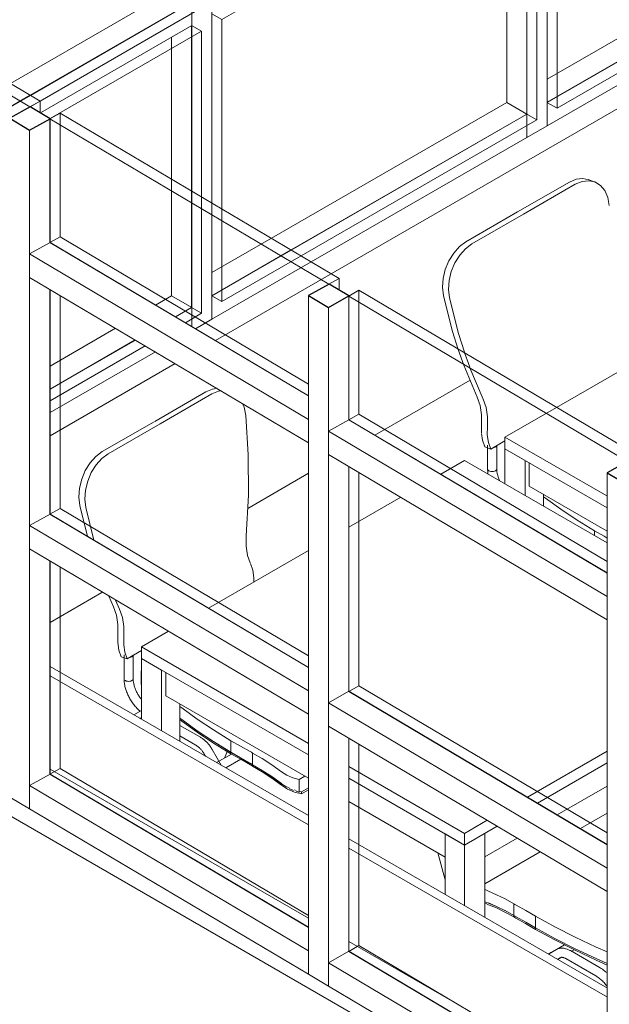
# Model space of a CAD drawing. Header units: metres. Extents: x -33 to 126, y -29 to 31.
# Tile 284 of 656: x 50.44 to 51.47, y -4.54 to -2.82. Entities that reach past the tile are written whole.
import ezdxf

# ---------------------------------------------------------------- set-up
doc = ezdxf.new("R2010")
doc.units = ezdxf.units.M
for name, color, linetype, lineweight in [('A-GLAZ-CURT', 52, 'Continuous', 18), ('A-GLAZ-CWMG', 51, 'Continuous', 18), ('A-WALL', 113, 'Continuous', 18), ('I-FURN', 30, 'Continuous', 18)]:
    doc.layers.add(name, color=color, linetype=linetype, lineweight=lineweight)

# ---------------------------------------------------------------- blocks, each defined once
blk = doc.blocks.new('Montante retangular - 50 x 150 mm-965673-PERSPECTIVA GERAL')
at = {"layer": 'A-GLAZ-CWMG', "lineweight": 9}
for p, q in [((-24.44, -4.1573), (-24.4042, -4.1372)), ((-23.9519, -4.4056), (-24.4042, -4.1372)), ((-24.44, -4.1982), (-24.44, -4.1573)), ((-23.9519, -4.447), (-24.44, -4.1573)), ((-24.44, -4.1982), (-23.9519, -4.4878)), ((-23.9519, -4.447), (-23.9519, -4.4878))]:
    blk.add_line(p, q, dxfattribs=at)
blk = doc.blocks.new('Montante retangular - 50 x 150 mm-966039-PERSPECTIVA GERAL')
at = {"layer": 'A-GLAZ-CWMG', "lineweight": 9}
for p, q in [((-24.4749, -3.7018), (-24.4749, -4.1775)), ((-24.44, -4.1982), (-24.44, -3.7225)), ((-24.4042, -3.7642), (-24.4042, -4.1376)), ((-24.44, -4.1982), (-24.4749, -4.1775))]:
    blk.add_line(p, q, dxfattribs=at)
blk = doc.blocks.new('Painel do sistema - Envidraçado-165966-PERSPECTIVA GERAL')
at = {"layer": 'A-GLAZ-CURT', "lineweight": 9}
for p, q in [((-13.8931, 3.0792), (-13.9108, 3.0894)), ((-13.9108, 3.089), (-13.9108, 2.5954)), ((-13.8931, 3.0792), (-14.4446, 2.7607)), ((-13.8931, 2.5852), (-13.8931, 3.0792)), ((-14.4446, 2.7607), (-14.4623, 2.7709)), ((-14.4446, 2.7607), (-14.4446, 2.2667)), ((-13.9108, 2.5954), (-14.462, 2.2772)), ((-13.9108, 2.5954), (-13.8931, 2.5852)), ((-14.4446, 2.2667), (-13.8931, 2.5852)), ((-14.4446, 2.2667), (-14.4623, 2.2769))]:
    blk.add_line(p, q, dxfattribs=at)
blk = doc.blocks.new('Montante retangular - 50 x 150 mm-165708-PERSPECTIVA GERAL')
at = {"layer": 'A-GLAZ-CWMG', "lineweight": 9}
for p, q in [((-10.2193, 4.7671), (-9.7031, 5.0651)), ((-9.7031, 5.0651), (-9.6678, 5.0447)), ((-10.2193, 4.7262), (-9.6678, 5.0447)), ((-9.6678, 5.0447), (-9.6678, 5.0247)), ((-9.6678, 5.0247), (-9.6678, 5.0038)), ((-10.2193, 4.6854), (-9.6678, 5.0038)), ((-10.2193, 4.6854), (-10.2193, 4.7262))]:
    blk.add_line(p, q, dxfattribs=at)
blk = doc.blocks.new('Painel do sistema - Envidraçado-2051385-PERSPECTIVA GERAL')
at = {"layer": 'A-GLAZ-CURT', "lineweight": 9}
for p, q in [((-24.1391, -2.8364), (-24.1568, -2.8262)), ((-24.1568, -2.8266), (-24.1568, -3.1159)), ((-24.1391, -2.8364), (-24.4039, -2.9893)), ((-24.1391, -3.1264), (-24.1391, -2.8364)), ((-24.4749, -3.0302), (-24.5386, -3.067)), ((-24.5386, -3.067), (-24.5559, -3.057)), ((-24.5386, -3.067), (-24.5386, -3.1265)), ((-24.1568, -3.1159), (-24.1568, -3.3201)), ((-24.1391, -3.3303), (-24.1391, -3.1264)), ((-24.5386, -3.2088), (-24.5386, -3.561)), ((-24.1568, -3.3201), (-24.1849, -3.3364)), ((-24.1568, -3.3201), (-24.1391, -3.3303)), ((-24.1675, -3.3468), (-24.1391, -3.3303)), ((-24.2552, -3.377), (-24.4042, -3.463)), ((-24.4042, -3.4834), (-24.2377, -3.3873)), ((-24.4749, -3.5038), (-24.5559, -3.5506)), ((-24.5386, -3.561), (-24.4749, -3.5242)), ((-24.5386, -3.561), (-24.5559, -3.551))]:
    blk.add_line(p, q, dxfattribs=at)
blk = doc.blocks.new('Montante retangular - 50 x 150 mm-2051383-PERSPECTIVA GERAL')
at = {"layer": 'A-GLAZ-CWMG', "lineweight": 9}
for p, q in [((-24.2195, -3.3159), (-24.1918, -3.2999)), ((-24.1918, -3.2999), (-24.1564, -3.3203)), ((-24.1846, -3.3366), (-24.1564, -3.3203)), ((-24.1564, -3.3203), (-24.1564, -3.3403)), ((-24.1564, -3.3403), (-24.1564, -3.3533)), ((-24.4042, -3.4226), (-24.2897, -3.3565)), ((-24.4042, -3.4634), (-24.2548, -3.3772)), ((-24.4042, -3.5042), (-24.2199, -3.3979)), ((-24.5559, -3.5102), (-24.4749, -3.4634)), ((-24.5559, -3.551), (-24.4749, -3.5042)), ((-24.5559, -3.5918), (-24.4749, -3.545))]:
    blk.add_line(p, q, dxfattribs=at)
blk = doc.blocks.new('Painel do sistema - Envidraçado-V179-PERSPECTIVA GERAL')
at = {"layer": 'A-GLAZ-CURT', "lineweight": 9}
for p, q in [((-23.5522, -2.4975), (-24.1037, -2.8159)), ((-23.5522, -2.4975), (-23.5699, -2.4873)), ((-23.5699, -2.4877), (-23.5699, -2.9813)), ((-23.5522, -2.9915), (-23.5522, -2.4975)), ((-24.1037, -2.8159), (-24.1214, -2.8057)), ((-24.1037, -2.8159), (-24.1037, -3.1474)), ((-23.5699, -2.9813), (-23.9823, -3.2194)), ((-23.5699, -2.9813), (-23.5522, -2.9915)), ((-23.9649, -3.2298), (-23.5522, -2.9915)), ((-24.1037, -3.1474), (-24.1037, -3.3099)), ((-23.9823, -3.2194), (-24.121, -3.2995)), ((-24.1037, -3.3099), (-23.9649, -3.2298)), ((-24.1037, -3.3099), (-24.1214, -3.2997))]:
    blk.add_line(p, q, dxfattribs=at)
blk = doc.blocks.new('Montante retangular - 50 x 150 mm-V180-PERSPECTIVA GERAL')
at = {"layer": 'A-GLAZ-CWMG', "lineweight": 9}
for p, q in [((-24.0169, -3.1989), (-23.6049, -2.9611)), ((-23.6049, -2.9611), (-23.5695, -2.9815)), ((-23.982, -3.2196), (-23.5695, -2.9815)), ((-23.5695, -2.9815), (-23.5695, -3.0015)), ((-23.5695, -3.0015), (-23.5695, -3.0223)), ((-23.9471, -3.2403), (-23.5695, -3.0223)), ((-24.121, -3.2591), (-24.0169, -3.1989)), ((-24.121, -3.2999), (-23.982, -3.2196)), ((-24.121, -3.3408), (-23.9471, -3.2403)), ((-24.121, -3.3408), (-24.121, -3.2999))]:
    blk.add_line(p, q, dxfattribs=at)
blk = doc.blocks.new('Montante retangular - 50 x 150 mm-165992-PERSPECTIVA GERAL')
at = {"layer": 'A-GLAZ-CWMG', "lineweight": 9}
for p, q in [((-9.0455, 5.9183), (-9.0455, 5.3631)), ((-9.0809, 5.8979), (-9.0809, 5.8775)), ((-9.0809, 5.8775), (-9.0809, 5.3635)), ((-9.1162, 5.4039), (-9.1162, 5.8571)), ((-9.0809, 5.3635), (-9.0809, 5.3427)), ((-9.0455, 5.3631), (-9.0809, 5.3427))]:
    blk.add_line(p, q, dxfattribs=at)
blk = doc.blocks.new('Montante retangular - 50 x 150 mm-V181-PERSPECTIVA GERAL')
at = {"layer": 'A-GLAZ-CWMG', "lineweight": 9}
for p, q in [((-24.121, -2.7855), (-24.121, -3.1371)), ((-24.1564, -2.8059), (-24.1564, -2.8264)), ((-24.1564, -2.8264), (-24.1564, -3.1161)), ((-24.1918, -3.0952), (-24.1918, -2.8468)), ((-24.1918, -3.2999), (-24.1918, -3.0952)), ((-24.1564, -3.1161), (-24.1564, -3.3403)), ((-24.121, -3.1371), (-24.121, -3.3408)), ((-24.1564, -3.3403), (-24.1564, -3.3533)), ((-24.121, -3.3408), (-24.1497, -3.3573))]:
    blk.add_line(p, q, dxfattribs=at)
blk = doc.blocks.new('Painel do sistema - Envidraçado-2051386-PERSPECTIVA GERAL')
at = {"layer": 'A-GLAZ-CURT', "lineweight": 9}
for p, q in [((-24.1391, -2.2811), (-24.1568, -2.2709)), ((-24.1568, -2.2713), (-24.1568, -2.7853)), ((-24.1391, -2.2811), (-24.5386, -2.5118)), ((-24.1391, -2.7955), (-24.1391, -2.2811)), ((-24.5386, -2.5118), (-24.5559, -2.5018)), ((-24.5386, -2.5118), (-24.5386, -2.8893)), ((-24.1568, -2.7853), (-24.4391, -2.9484)), ((-24.1568, -2.7853), (-24.1391, -2.7955)), ((-24.4217, -2.9587), (-24.1391, -2.7955)), ((-24.5386, -2.8893), (-24.5386, -3.0262)), ((-24.4391, -2.9484), (-24.5559, -3.0158)), ((-24.439, -2.9687), (-24.4217, -2.9587)), ((-24.5386, -3.0262), (-24.4748, -2.9894)), ((-24.5386, -3.0262), (-24.5559, -3.0162))]:
    blk.add_line(p, q, dxfattribs=at)
blk = doc.blocks.new('Montante retangular - 50 x 150 mm-V184-PERSPECTIVA GERAL')
at = {"layer": 'A-GLAZ-CWMG', "lineweight": 9}
for p, q in [((-24.4737, -2.9279), (-24.1918, -2.7651)), ((-24.1918, -2.7651), (-24.1564, -2.7855)), ((-24.1564, -2.7855), (-24.4388, -2.9486)), ((-24.1564, -2.7855), (-24.1564, -2.8055)), ((-24.1564, -2.8055), (-24.1564, -2.8264)), ((-24.1564, -2.8264), (-24.4212, -2.9793)), ((-24.5548, -2.9747), (-24.4737, -2.9279)), ((-24.4388, -2.9486), (-24.5559, -3.0162)), ((-24.4749, -3.0102), (-24.5559, -3.057))]:
    blk.add_line(p, q, dxfattribs=at)
blk = doc.blocks.new('Painel do sistema - Envidraçado-965978-PERSPECTIVA GERAL')
at = {"layer": 'A-GLAZ-CURT'}
for p, q in [((-24.8922, -2.6795), (-24.9101, -2.6896)), ((-24.9101, -2.6896), (-24.4394, -2.9689)), ((-24.4215, -2.9588), (-24.8922, -2.6795)), ((-24.4394, -2.9689), (-24.4215, -2.9588))]:
    blk.add_line(p, q, dxfattribs=at)
at = {"layer": 'A-GLAZ-CURT', "lineweight": 9}
for p, q in [((-24.9101, -2.6896), (-24.9101, -2.9065)), ((-24.8922, -2.8964), (-24.8922, -2.6795)), ((-24.9101, -2.9065), (-24.8922, -2.8964)), ((-24.4749, -3.1441), (-24.8922, -2.8964)), ((-24.9101, -2.9065), (-24.4749, -3.1648)), ((-24.4215, -2.9588), (-24.4215, -2.9791))]:
    blk.add_line(p, q, dxfattribs=at)
blk = doc.blocks.new('Painel do sistema - Envidraçado-965979-PERSPECTIVA GERAL')
at = {"layer": 'A-GLAZ-CURT'}
for p, q in [((-24.3866, -2.9795), (-24.4045, -2.9896)), ((-23.8985, -3.2692), (-24.3866, -2.9795)), ((-24.4045, -2.9896), (-23.9164, -3.2793)), ((-23.9164, -3.2793), (-23.8985, -3.2692))]:
    blk.add_line(p, q, dxfattribs=at)
at = {"layer": 'A-GLAZ-CURT', "lineweight": 9}
for p, q in [((-24.3866, -3.1965), (-24.3866, -2.9795)), ((-24.4045, -2.9896), (-24.4045, -3.2065)), ((-24.4045, -3.2065), (-24.3866, -3.1965)), ((-24.4045, -3.2065), (-23.9519, -3.4751)), ((-23.9519, -3.4544), (-24.3866, -3.1965)), ((-23.8985, -3.2692), (-23.8985, -3.2895))]:
    blk.add_line(p, q, dxfattribs=at)
blk = doc.blocks.new('Montante retangular - 50 x 150 mm-965884-PERSPECTIVA GERAL')
at = {"layer": 'A-GLAZ-CWMG', "lineweight": 9}
for p, q in [((-24.44, -3.2264), (-24.4042, -3.2063)), ((-24.4042, -3.2063), (-23.9519, -3.4747)), ((-24.44, -3.2673), (-24.44, -3.2264)), ((-23.9519, -3.5161), (-24.44, -3.2264)), ((-24.44, -3.2673), (-23.9519, -3.5569)), ((-23.9519, -3.5161), (-23.9519, -3.5569))]:
    blk.add_line(p, q, dxfattribs=at)
blk = doc.blocks.new('Montante retangular - 50 x 150 mm-V445-PERSPECTIVA GERAL')
at = {"layer": 'A-GLAZ-CWMG', "lineweight": 25}
for p, q in [((-24.439, -2.9687), (-24.4749, -2.9888)), ((-24.4042, -2.9894), (-24.439, -2.9687)), ((-24.4749, -2.9888), (-24.44, -3.0095)), ((-24.44, -3.0095), (-24.4042, -2.9894))]:
    blk.add_line(p, q, dxfattribs=at)
at = {"layer": 'A-GLAZ-CWMG', "lineweight": 9}
for p, q in [((-24.4749, -2.9888), (-24.4749, -3.2262)), ((-24.4042, -2.99), (-24.4042, -3.2067)), ((-24.44, -3.2469), (-24.44, -3.0095))]:
    blk.add_line(p, q, dxfattribs=at)
blk = doc.blocks.new('Painel do sistema - Envidraçado-966016-PERSPECTIVA GERAL')
at = {"layer": 'A-GLAZ-CURT', "lineweight": 9}
for p, q in [((-24.4045, -3.2883), (-24.4045, -3.6822)), ((-24.3866, -3.6721), (-24.3866, -3.299)), ((-24.4045, -3.6822), (-24.3866, -3.6721)), ((-23.9519, -3.9301), (-24.3866, -3.6721)), ((-24.4045, -3.6822), (-23.9519, -3.9508))]:
    blk.add_line(p, q, dxfattribs=at)
blk = doc.blocks.new('Montante retangular - 50 x 150 mm-966040-PERSPECTIVA GERAL')
at = {"layer": 'A-GLAZ-CWMG', "lineweight": 9}
for p, q in [((-24.4749, -3.2262), (-24.4749, -3.7018)), ((-24.44, -3.7225), (-24.44, -3.2469)), ((-24.4042, -3.2885), (-24.4042, -3.6824))]:
    blk.add_line(p, q, dxfattribs=at)
blk = doc.blocks.new('mesa 2 lugares moderna1 - mesa 4 lugares moderna 2-V581-PERSPECTIVA GERAL')
at = {"layer": 'I-FURN', "lineweight": 9}
for p, q in [((-23.5859, -3.1528), (-23.4953, -3.1006)), ((-23.4521, -3.0998), (-23.4625, -3.0961)), ((-23.4849, -3.1042), (-23.5754, -3.1565)), ((-23.6764, -3.2051), (-23.5859, -3.1528)), ((-23.5754, -3.1565), (-23.666, -3.2088)), ((-23.0423, -3.2206), (-23.5178, -3.4951)), ((-23.6784, -3.4008), (-23.6698, -3.4249)), ((-23.6695, -3.4259), (-23.6463, -3.4809)), ((-23.5178, -3.4951), (-23.608, -3.5472)), ((-23.6494, -3.5396), (-23.6493, -3.5256)), ((-23.608, -3.5472), (-23.4296, -3.6501)), ((-23.608, -3.5472), (-23.608, -3.5676)), ((-23.6433, -3.5644), (-23.6329, -3.5681)), ((-23.6384, -3.5612), (-23.6384, -3.603)), ((-23.6329, -3.5681), (-23.608, -3.5537)), ((-23.6284, -3.5657), (-23.6264, -3.5652)), ((-23.6224, -3.6029), (-23.6224, -3.5612)), ((-23.608, -3.5676), (-23.5726, -3.588)), ((-23.608, -3.6288), (-23.608, -3.5676)), ((-23.4289, -3.671), (-23.608, -3.5676)), ((-23.6084, -3.5889), (-23.6081, -3.5916)), ((-23.6084, -3.5895), (-23.6084, -3.61)), ((-23.5726, -3.588), (-23.5726, -3.6492)), ((-23.5655, -3.6329), (-23.5655, -3.5921)), ((-23.6084, -3.6094), (-23.6081, -3.6121)), ((-23.6084, -3.6099), (-23.6084, -3.6126)), ((-23.6081, -3.6121), (-23.6084, -3.61)), ((-23.6081, -3.6148), (-23.6084, -3.6126)), ((-23.4289, -3.7118), (-23.5655, -3.6329)), ((-23.5405, -3.6678), (-23.5405, -3.6473)), ((-23.4512, -3.7114), (-23.4512, -3.7193))]:
    blk.add_line(p, q, dxfattribs=at)
for points in [[(-23.4953, -3.1006, 0), (-23.4835, -3.0956, 0), (-23.4719, -3.0943, 0), (-23.4611, -3.0967, 0)], [(-23.4254, -3.1415, 0), (-23.4282, -3.1275, 0), (-23.4335, -3.1155, 0), (-23.4411, -3.1063, 0), (-23.4506, -3.1003, 0), (-23.4615, -3.098, 0), (-23.4731, -3.0993, 0), (-23.4849, -3.1042, 0)], [(-23.7157, -3.2995, 0), (-23.7174, -3.2848, 0), (-23.7162, -3.2691, 0), (-23.7125, -3.2533, 0), (-23.7062, -3.2382, 0), (-23.6978, -3.2247, 0), (-23.6877, -3.2134, 0), (-23.6764, -3.2051, 0)], [(-23.666, -3.2088, 0), (-23.6772, -3.2171, 0), (-23.6873, -3.2283, 0), (-23.6958, -3.2419, 0), (-23.702, -3.2569, 0), (-23.7058, -3.2728, 0), (-23.7069, -3.2884, 0), (-23.7053, -3.3031, 0)], [(-23.69, -3.3936, 0), (-23.6999, -3.3619, 0), (-23.7157, -3.2995, 0)], [(-23.7053, -3.3031, 0), (-23.6895, -3.3656, 0), (-23.6785, -3.4004, 0)], [(-23.6567, -3.4772, 0), (-23.6802, -3.4212, 0), (-23.69, -3.3936, 0)], [(-23.6493, -3.5256, 0), (-23.6491, -3.508, 0), (-23.6517, -3.4917, 0), (-23.6567, -3.4772, 0)], [(-23.6463, -3.4809, 0), (-23.6412, -3.4954, 0), (-23.6387, -3.5117, 0), (-23.6389, -3.5292, 0)], [(-23.6389, -3.5292, 0), (-23.639, -3.5433, 0), (-23.637, -3.5564, 0), (-23.6329, -3.5681, 0)], [(-23.6433, -3.5644, 0), (-23.6474, -3.5527, 0), (-23.6493, -3.5411, 0)], [(-23.6248, -3.5645, 0), (-23.6235, -3.5636, 0), (-23.6227, -3.5624, 0)], [(-23.6248, -3.6061, 0), (-23.6264, -3.6069, 0), (-23.6284, -3.6074, 0), (-23.6304, -3.6075, 0), (-23.6325, -3.6074, 0), (-23.6344, -3.6069, 0), (-23.6361, -3.6062, 0), (-23.6374, -3.6053, 0), (-23.6382, -3.6042, 0), (-23.6384, -3.603, 0)], [(-23.6378, -3.6107, 0), (-23.6381, -3.6088, 0), (-23.6383, -3.607, 0), (-23.6384, -3.6052, 0), (-23.6384, -3.6034, 0), (-23.6384, -3.6031, 0)], [(-23.6224, -3.6029, 0), (-23.6224, -3.6029, 0), (-23.6227, -3.6041, 0), (-23.6235, -3.6052, 0), (-23.6248, -3.6061, 0)], [(-23.6178, -3.6229, 0), (-23.6184, -3.6215, 0), (-23.619, -3.62, 0), (-23.6195, -3.6185, 0), (-23.62, -3.617, 0), (-23.6204, -3.6155, 0), (-23.6208, -3.6141, 0), (-23.6212, -3.6126, 0), (-23.6215, -3.6112, 0), (-23.6218, -3.6098, 0), (-23.622, -3.6084, 0), (-23.6222, -3.607, 0), (-23.6223, -3.6057, 0), (-23.6224, -3.6044, 0), (-23.6224, -3.6031, 0), (-23.6224, -3.6029, 0)], [(-23.5406, -3.6515, 0), (-23.5372, -3.6541, 0), (-23.5104, -3.6734, 0), (-23.4817, -3.6926, 0), (-23.4512, -3.7114, 0)], [(-23.4289, -3.7241, 0), (-23.4344, -3.7209, 0), (-23.4512, -3.7114, 0)]]:
    blk.add_polyline3d(points, dxfattribs=at)
blk = doc.blocks.new('mesa 2 lugares moderna1 - mesa 4 lugares moderna 2-V582-PERSPECTIVA GERAL')
at = {"layer": 'I-FURN', "lineweight": 9}
for p, q in [((-24.2211, -3.5196), (-24.1317, -3.468)), ((-24.1213, -3.4716), (-24.2118, -3.5239)), ((-24.3128, -3.5726), (-24.2222, -3.5203)), ((-24.2118, -3.5239), (-24.3024, -3.5762)), ((-23.6787, -3.588), (-23.7204, -3.6121)), ((-23.4289, -3.7322), (-23.6787, -3.588)), ((-23.7906, -3.6526), (-23.8812, -3.7049)), ((-24.3386, -3.7212), (-24.3521, -3.6669)), ((-24.3417, -3.6705), (-24.3274, -3.7277)), ((-23.9519, -3.7457), (-24.1267, -3.8466)), ((-24.2931, -3.8446), (-24.3017, -3.8257)), ((-24.2898, -3.8326), (-24.2827, -3.8483)), ((-24.1969, -3.8872), (-24.2444, -3.9146)), ((-24.2444, -3.9146), (-23.9519, -4.0835)), ((-24.2444, -3.9146), (-24.2444, -3.935)), ((-24.2797, -3.9318), (-24.2693, -3.9355)), ((-24.2748, -3.9287), (-24.2748, -3.9705)), ((-24.2693, -3.9355), (-24.2444, -3.9211)), ((-24.2588, -3.9703), (-24.2588, -3.9287)), ((-24.2444, -3.935), (-24.209, -3.9554)), ((-24.2444, -4.0411), (-24.2444, -3.935)), ((-23.9519, -4.1039), (-24.2444, -3.935)), ((-24.2448, -3.9564), (-24.2444, -3.959)), ((-24.2448, -3.9569), (-24.2448, -3.9775)), ((-24.209, -3.9554), (-24.209, -4.0616)), ((-24.2019, -4.0003), (-24.2019, -3.9595)), ((-24.2448, -3.9768), (-24.2444, -3.9795)), ((-24.2448, -3.9774), (-24.2448, -3.9801)), ((-24.2444, -3.9796), (-24.2448, -3.9774)), ((-24.2444, -3.9822), (-24.2448, -3.9801)), ((-23.9519, -4.1447), (-24.2019, -4.0003)), ((-24.1769, -4.0801), (-24.1769, -4.0148)), ((-24.2444, -4.0258), (-24.2577, -4.0335)), ((-24.2444, -4.0389), (-24.2476, -4.0393)), ((-24.1736, -4.0419), (-24.177, -4.0393)), ((-24.141, -4.0729), (-24.1769, -4.0521)), ((-24.1769, -4.0706), (-24.149, -4.0867)), ((-24.0876, -4.0788), (-24.0876, -4.0992)), ((-24.1344, -4.1023), (-24.1323, -4.1058)), ((-24.1117, -4.1095), (-24.1205, -4.0943)), ((-24.0867, -4.1022), (-24.1127, -4.1172)), ((-24.0941, -4.0978), (-24.0988, -4.1092)), ((-24.0876, -4.0993), (-24.0876, -4.1018)), ((-24.0498, -4.1209), (-24.0498, -4.1004)), ((-23.5688, -4.1777), (-23.4289, -4.0969)), ((-24.1048, -4.1217), (-24.1117, -4.1095)), ((-24.0967, -4.1264), (-24.0706, -4.1113)), ((-24.0498, -4.1234), (-24.0498, -4.1209)), ((-24.0498, -4.1209), (-24.0332, -4.1308)), ((-24.0332, -4.1308), (-24.0498, -4.1209)), ((-23.4289, -4.1174), (-23.5513, -4.1881)), ((-24.0332, -4.1308), (-24.0164, -4.1417)), ((-24.0164, -4.142), (-24.0332, -4.1309)), ((-23.8812, -4.1243), (-23.6787, -4.2412)), ((-24.0163, -4.1417), (-23.9994, -4.1536)), ((-23.9994, -4.1543), (-24.0163, -4.142)), ((-23.99, -4.1604), (-23.9994, -4.1543)), ((-23.9684, -4.147), (-23.9581, -4.1411)), ((-23.9684, -4.147), (-23.9684, -4.1689)), ((-23.6787, -4.2616), (-23.8812, -4.1447)), ((-23.9886, -4.1602), (-23.9856, -4.1617)), ((-23.9766, -4.1652), (-23.9734, -4.1662)), ((-23.9684, -4.1689), (-23.9734, -4.1675)), ((-23.9681, -4.1675), (-23.9639, -4.1683)), ((-23.9639, -4.1683), (-23.9519, -4.1613)), ((-23.9639, -4.1722), (-23.9519, -4.1652)), ((-23.9639, -4.1683), (-23.9639, -4.1722)), ((-23.4289, -4.1582), (-23.5165, -4.2088)), ((-23.7128, -4.2827), (-23.8812, -4.1855)), ((-23.4289, -4.2056), (-23.476, -4.2328)), ((-23.6787, -4.2412), (-23.639, -4.2183)), ((-23.7128, -4.2419), (-23.6787, -4.2616)), ((-23.7128, -4.348), (-23.7128, -4.2419)), ((-23.6216, -4.2286), (-23.6787, -4.2616)), ((-23.6787, -4.2616), (-23.6433, -4.2412)), ((-23.6787, -4.2616), (-23.6787, -4.2412)), ((-23.6433, -4.3882), (-23.6433, -4.2412)), ((-23.5867, -4.2493), (-23.6433, -4.282)), ((-23.7257, -4.2753), (-23.7128, -4.3225)), ((-23.6787, -4.2616), (-23.6787, -4.3677)), ((-23.5462, -4.2733), (-23.6433, -4.3294)), ((-23.6428, -4.3395), (-23.6368, -4.3425)), ((-23.6368, -4.3661), (-23.6434, -4.3629)), ((-23.6368, -4.3636), (-23.6428, -4.3608)), ((-23.6368, -4.363), (-23.6227, -4.369)), ((-23.6227, -4.3693), (-23.6368, -4.3636)), ((-23.608, -4.3764), (-23.6227, -4.3693)), ((-23.6226, -4.369), (-23.608, -4.3763)), ((-23.6079, -4.3763), (-23.5927, -4.3848)), ((-23.5927, -4.3848), (-23.6079, -4.3764)), ((-23.5927, -4.3644), (-23.5927, -4.3848)), ((-23.5927, -4.3848), (-23.5927, -4.3874)), ((-23.5549, -4.4068), (-23.5549, -4.3863)), ((-23.5549, -4.4093), (-23.5549, -4.4068)), ((-23.5209, -4.4252), (-23.5549, -4.4068)), ((-23.4853, -4.4432), (-23.5209, -4.4252)), ((-23.5038, -4.4364), (-23.5318, -4.4525)), ((-23.5191, -4.4449), (-23.5278, -4.45)), ((-23.4413, -4.4768), (-23.4936, -4.4466)), ((-23.4919, -4.448), (-23.4868, -4.445)), ((-23.4484, -4.4606), (-23.4853, -4.4432)), ((-23.5278, -4.45), (-23.5319, -4.4525)), ((-23.516, -4.4616), (-23.5111, -4.4588)), ((-23.5158, -4.4618), (-23.511, -4.459)), ((-23.5016, -4.4605), (-23.4493, -4.4907))]:
    blk.add_line(p, q, dxfattribs=at)
for points in [[(-24.1317, -3.468, 0), (-24.1199, -3.463, 0), (-24.1116, -3.4617, 0)], [(-24.1048, -3.4657, 0), (-24.1095, -3.4667, 0), (-24.1213, -3.4716, 0)], [(-24.0618, -3.509, 0), (-24.0646, -3.4949, 0), (-24.0672, -3.488, 0)], [(-24.0611, -3.7203, 0), (-24.0572, -3.6486, 0), (-24.0574, -3.578, 0), (-24.0618, -3.509, 0)], [(-24.3521, -3.6669, 0), (-24.3537, -3.6522, 0), (-24.3526, -3.6365, 0), (-24.3489, -3.6207, 0), (-24.3426, -3.6056, 0), (-24.3342, -3.5921, 0), (-24.324, -3.5809, 0), (-24.3128, -3.5726, 0)], [(-24.3024, -3.5762, 0), (-24.3136, -3.5845, 0), (-24.3237, -3.5958, 0), (-24.3322, -3.6093, 0), (-24.3384, -3.6244, 0), (-24.3422, -3.6402, 0), (-24.3433, -3.6559, 0), (-24.3417, -3.6705, 0)], [(-24.0542, -3.7675, 0), (-24.0587, -3.7542, 0), (-24.0612, -3.7379, 0), (-24.0611, -3.7203, 0)], [(-24.0474, -3.8009, 0), (-24.0476, -3.7935, 0), (-24.0496, -3.7804, 0), (-24.0537, -3.7687, 0)], [(-24.2857, -3.893, 0), (-24.2855, -3.8755, 0), (-24.288, -3.8591, 0), (-24.2931, -3.8446, 0)], [(-24.2827, -3.8483, 0), (-24.2776, -3.8628, 0), (-24.2751, -3.8791, 0), (-24.2753, -3.8967, 0)], [(-24.2797, -3.9318, 0), (-24.2838, -3.9202, 0), (-24.2858, -3.907, 0), (-24.2857, -3.893, 0)], [(-24.2753, -3.8967, 0), (-24.2754, -3.9107, 0), (-24.2734, -3.9238, 0), (-24.2693, -3.9355, 0)], [(-24.2612, -3.9319, 0), (-24.2599, -3.931, 0), (-24.2591, -3.9299, 0)], [(-24.2648, -3.9331, 0), (-24.2628, -3.9327, 0), (-24.2612, -3.9319, 0)], [(-24.247, -4.0269, 0), (-24.2484, -4.0257, 0), (-24.2498, -4.0244, 0), (-24.2512, -4.023, 0), (-24.2525, -4.0216, 0), (-24.2538, -4.0202, 0), (-24.2551, -4.0187, 0), (-24.2564, -4.0172, 0), (-24.2577, -4.0157, 0), (-24.2589, -4.0141, 0), (-24.26, -4.0125, 0), (-24.2612, -4.0108, 0), (-24.2623, -4.0091, 0), (-24.2633, -4.0074, 0), (-24.2644, -4.0057, 0), (-24.2654, -4.0039, 0), (-24.2663, -4.0021, 0), (-24.2672, -4.0003, 0), (-24.2681, -3.9985, 0), (-24.2689, -3.9967, 0), (-24.2696, -3.9948, 0), (-24.2703, -3.993, 0), (-24.271, -3.9911, 0), (-24.2716, -3.9893, 0), (-24.2722, -3.9874, 0), (-24.2727, -3.9855, 0), (-24.2732, -3.9837, 0), (-24.2736, -3.9818, 0), (-24.2739, -3.98, 0), (-24.2742, -3.9781, 0), (-24.2745, -3.9763, 0), (-24.2746, -3.9744, 0), (-24.2748, -3.9726, 0), (-24.2748, -3.9708, 0), (-24.2748, -3.9705, 0)], [(-24.2612, -3.9736, 0), (-24.2628, -3.9743, 0), (-24.2648, -3.9748, 0), (-24.2668, -3.975, 0), (-24.2689, -3.9748, 0), (-24.2708, -3.9744, 0), (-24.2725, -3.9737, 0), (-24.2738, -3.9727, 0), (-24.2746, -3.9716, 0), (-24.2748, -3.9705, 0)], [(-24.2588, -3.9703, 0), (-24.2588, -3.9703, 0), (-24.2591, -3.9715, 0), (-24.2599, -3.9726, 0), (-24.2612, -3.9736, 0)], [(-24.244, -4.0071, 0), (-24.245, -4.0058, 0), (-24.246, -4.0046, 0), (-24.247, -4.0032, 0), (-24.2479, -4.0019, 0), (-24.2488, -4.0005, 0), (-24.2497, -3.9991, 0), (-24.2505, -3.9977, 0), (-24.2513, -3.9963, 0), (-24.2521, -3.9948, 0), (-24.2528, -3.9933, 0), (-24.2535, -3.9919, 0), (-24.2542, -3.9904, 0), (-24.2548, -3.9889, 0), (-24.2554, -3.9874, 0), (-24.2559, -3.9859, 0), (-24.2564, -3.9844, 0), (-24.2568, -3.9829, 0), (-24.2572, -3.9815, 0), (-24.2576, -3.98, 0), (-24.2579, -3.9786, 0), (-24.2582, -3.9772, 0), (-24.2584, -3.9758, 0), (-24.2586, -3.9744, 0), (-24.2587, -3.9731, 0), (-24.2588, -3.9718, 0), (-24.2588, -3.9705, 0), (-24.2588, -3.9703, 0)], [(-24.177, -4.0189, 0), (-24.1736, -4.0215, 0), (-24.1468, -4.0409, 0), (-24.1181, -4.06, 0), (-24.0876, -4.0788, 0)], [(-24.177, -4.0393, 0), (-24.1736, -4.0419, 0), (-24.1468, -4.0613, 0), (-24.1181, -4.0804, 0), (-24.0876, -4.0993, 0)], [(-24.0876, -4.1018, 0), (-24.1181, -4.083, 0), (-24.1468, -4.0639, 0), (-24.1736, -4.0445, 0), (-24.177, -4.0419, 0)], [(-24.0876, -4.0992, 0), (-24.1181, -4.0804, 0), (-24.1468, -4.0613, 0), (-24.1736, -4.0419, 0)], [(-24.149, -4.0867, 0), (-24.1482, -4.0872, 0), (-24.1474, -4.0877, 0), (-24.1466, -4.0882, 0), (-24.1459, -4.0888, 0), (-24.1451, -4.0894, 0), (-24.1443, -4.0901, 0), (-24.1435, -4.0908, 0), (-24.1427, -4.0915, 0), (-24.1419, -4.0923, 0), (-24.1411, -4.0931, 0), (-24.1404, -4.0939, 0), (-24.1396, -4.0948, 0), (-24.1389, -4.0957, 0), (-24.1381, -4.0966, 0), (-24.1374, -4.0976, 0), (-24.1367, -4.0986, 0), (-24.1361, -4.0996, 0), (-24.1354, -4.1006, 0), (-24.1348, -4.1016, 0), (-24.1344, -4.1023, 0)], [(-24.141, -4.0729, 0), (-24.1397, -4.0736, 0), (-24.1385, -4.0744, 0), (-24.1373, -4.0752, 0), (-24.1362, -4.0761, 0), (-24.135, -4.077, 0), (-24.1339, -4.078, 0), (-24.1327, -4.0789, 0), (-24.1316, -4.08, 0), (-24.1305, -4.081, 0), (-24.1295, -4.0821, 0), (-24.1284, -4.0833, 0), (-24.1274, -4.0845, 0), (-24.1264, -4.0857, 0), (-24.1255, -4.0869, 0), (-24.1245, -4.0881, 0), (-24.1236, -4.0894, 0), (-24.1227, -4.0907, 0), (-24.1219, -4.0921, 0), (-24.121, -4.0934, 0), (-24.1205, -4.0943, 0)], [(-24.0539, -4.098, 0), (-24.0708, -4.0883, 0), (-24.0876, -4.0788, 0)], [(-24.0876, -4.0992, 0), (-24.0708, -4.1087, 0), (-24.054, -4.1184, 0)], [(-24.0539, -4.1185, 0), (-24.0708, -4.1088, 0), (-24.0876, -4.0993, 0)], [(-24.0876, -4.1018, 0), (-24.0706, -4.1114, 0), (-24.0536, -4.1212, 0)], [(-24.0498, -4.1004, 0), (-24.0519, -4.0992, 0), (-24.0539, -4.098, 0)], [(-24.0498, -4.1004, 0), (-24.0332, -4.1103, 0), (-24.0164, -4.1213, 0), (-23.9994, -4.1332, 0)], [(-24.054, -4.1184, 0), (-24.0519, -4.1196, 0), (-24.0498, -4.1209, 0)], [(-24.0498, -4.1209, 0), (-24.0519, -4.1197, 0), (-24.0539, -4.1185, 0)], [(-24.0536, -4.1212, 0), (-24.0517, -4.1223, 0), (-24.0498, -4.1234, 0)], [(-23.9994, -4.1568, 0), (-24.0164, -4.1445, 0), (-24.0332, -4.1334, 0), (-24.0498, -4.1234, 0)], [(-23.9994, -4.1332, 0), (-23.99, -4.1391, 0), (-23.9795, -4.1438, 0), (-23.9684, -4.147, 0)], [(-23.9639, -4.1722, 0), (-23.9766, -4.1689, 0), (-23.9886, -4.1636, 0), (-23.9994, -4.1568, 0)], [(-23.9779, -4.166, 0), (-23.9795, -4.1654, 0), (-23.9856, -4.1627, 0)], [(-23.6368, -4.3425, 0), (-23.6226, -4.3486, 0), (-23.6079, -4.3559, 0), (-23.5927, -4.3644, 0)], [(-23.5927, -4.3874, 0), (-23.608, -4.3789, 0), (-23.6227, -4.3718, 0), (-23.6368, -4.3661, 0)], [(-23.5886, -4.3667, 0), (-23.5906, -4.3655, 0), (-23.5927, -4.3644, 0)], [(-23.5549, -4.3863, 0), (-23.5718, -4.3764, 0), (-23.5886, -4.3667, 0)], [(-23.5886, -4.3871, 0), (-23.5906, -4.386, 0), (-23.5927, -4.3848, 0)], [(-23.5927, -4.3848, 0), (-23.5906, -4.3859, 0), (-23.5885, -4.3871, 0)], [(-23.5927, -4.3874, 0), (-23.5908, -4.3884, 0), (-23.5889, -4.3895, 0)], [(-23.5889, -4.3895, 0), (-23.5719, -4.3993, 0), (-23.5549, -4.4093, 0)], [(-23.5549, -4.4068, 0), (-23.5718, -4.3969, 0), (-23.5886, -4.3871, 0)], [(-23.5885, -4.3871, 0), (-23.5717, -4.3969, 0), (-23.5549, -4.4068, 0)], [(-23.5549, -4.3863, 0), (-23.5209, -4.4048, 0), (-23.4853, -4.4227, 0), (-23.4484, -4.4402, 0), (-23.429, -4.4489, 0)], [(-23.5549, -4.4068, 0), (-23.5209, -4.4252, 0), (-23.4853, -4.4432, 0), (-23.4484, -4.4606, 0), (-23.429, -4.4693, 0)], [(-23.429, -4.472, 0), (-23.4484, -4.4632, 0), (-23.4853, -4.4457, 0), (-23.5209, -4.4278, 0), (-23.5549, -4.4093, 0)], [(-23.5191, -4.4449, 0), (-23.5179, -4.4443, 0), (-23.5166, -4.4437, 0), (-23.5153, -4.4433, 0), (-23.514, -4.4429, 0), (-23.5127, -4.4426, 0), (-23.5114, -4.4424, 0), (-23.51, -4.4422, 0), (-23.5087, -4.4422, 0), (-23.5073, -4.4422, 0), (-23.506, -4.4423, 0), (-23.5047, -4.4425, 0), (-23.5033, -4.4428, 0), (-23.502, -4.4431, 0), (-23.5007, -4.4435, 0), (-23.4994, -4.4439, 0), (-23.4981, -4.4444, 0), (-23.4968, -4.445, 0), (-23.4956, -4.4456, 0), (-23.4943, -4.4462, 0), (-23.4936, -4.4466, 0)], [(-23.5111, -4.4588, 0), (-23.5108, -4.4587, 0), (-23.5106, -4.4585, 0), (-23.5103, -4.4585, 0), (-23.5101, -4.4584, 0), (-23.5098, -4.4583, 0), (-23.5094, -4.4583, 0), (-23.509, -4.4582, 0), (-23.5086, -4.4582, 0), (-23.5082, -4.4582, 0), (-23.5077, -4.4583, 0), (-23.5072, -4.4583, 0), (-23.5067, -4.4584, 0), (-23.5061, -4.4586, 0), (-23.5055, -4.4587, 0), (-23.5048, -4.459, 0), (-23.5042, -4.4592, 0), (-23.5035, -4.4595, 0), (-23.5028, -4.4599, 0), (-23.502, -4.4602, 0), (-23.5016, -4.4605, 0)], [(-23.4413, -4.4768, 0), (-23.4394, -4.478, 0), (-23.4375, -4.4792, 0), (-23.4356, -4.4805, 0), (-23.4337, -4.4819, 0), (-23.4319, -4.4834, 0), (-23.43, -4.4849, 0)], [(-23.4493, -4.4907, 0), (-23.4479, -4.4915, 0), (-23.4464, -4.4925, 0), (-23.4449, -4.4935, 0), (-23.4434, -4.4946, 0), (-23.4419, -4.4958, 0), (-23.4405, -4.497, 0), (-23.439, -4.4983, 0), (-23.4375, -4.4997, 0), (-23.4361, -4.5011, 0), (-23.4346, -4.5026, 0), (-23.4332, -4.5042, 0), (-23.4318, -4.5058, 0), (-23.4305, -4.5074, 0), (-23.4298, -4.5083, 0)]]:
    blk.add_polyline3d(points, dxfattribs=at)
blk = doc.blocks.new('Painel do sistema - Envidraçado-966042-PERSPECTIVA GERAL')
at = {"layer": 'A-GLAZ-CURT', "lineweight": 9}
for p, q in [((-22.8355, -4.6951), (-22.8355, -5.0685)), ((-22.8176, -5.0584), (-22.8176, -4.7057)), ((-22.8355, -5.0685), (-22.8176, -5.0584)), ((-22.8355, -5.0685), (-22.3829, -5.3371)), ((-22.3829, -5.3164), (-22.8176, -5.0584))]:
    blk.add_line(p, q, dxfattribs=at)

msp = doc.modelspace()

# ---------------------------------------------------------------- linework, layer by layer
at = {"layer": 'A-WALL', "lineweight": 9}
for p, q in [((53.7253, -1.6771), (50.7794, -3.378)), ((50.7091, -3.4185), (50.4901, -3.545)), ((51.0583, -3.5435), (51.225, -3.4473)), ((50.8358, -3.672), (50.9424, -3.6105)), ((50.4901, -3.8716), (50.5805, -3.8194)), ((52.4534, -5.3845), (49.8787, -3.898)), ((50.4901, -3.9489), (50.9424, -4.21)), ((50.9424, -4.2264), (50.4901, -3.9652)), ((50.4901, -4.1285), (50.9424, -4.3897)), ((51.0131, -4.2508), (51.4654, -4.512)), ((51.4654, -4.5283), (51.0131, -4.2672)), ((51.0131, -4.4305), (51.4654, -4.6916))]:
    msp.add_line(p, q, dxfattribs=at)

# ---------------------------------------------------------------- block references
at = {"layer": 'A-GLAZ-CURT', "lineweight": 9}
for name, p in [('Painel do sistema - Envidraçado-165966-PERSPECTIVA GERAL', (65.822, -5.2378)), ('Painel do sistema - Envidraçado-2051386-PERSPECTIVA GERAL', (74.8942, 0)), ('Painel do sistema - Envidraçado-V179-PERSPECTIVA GERAL', (74.8942, 0)), ('Painel do sistema - Envidraçado-965978-PERSPECTIVA GERAL', (74.8942, 0)), ('Painel do sistema - Envidraçado-2051385-PERSPECTIVA GERAL', (74.8942, 0)), ('Painel do sistema - Envidraçado-965979-PERSPECTIVA GERAL', (74.8942, 0)), ('Painel do sistema - Envidraçado-966016-PERSPECTIVA GERAL', (74.8942, 0)), ('Painel do sistema - Envidraçado-965979-PERSPECTIVA GERAL', (75.4172, -0.3104)), ('Painel do sistema - Envidraçado-966016-PERSPECTIVA GERAL', (75.4172, -0.3104)), ('Painel do sistema - Envidraçado-966042-PERSPECTIVA GERAL', (73.3252, 0.9311)), ('Painel do sistema - Envidraçado-966042-PERSPECTIVA GERAL', (73.8482, 0.6207))]:
    msp.add_blockref(name, p, dxfattribs=at)
at = {"layer": 'A-GLAZ-CWMG', "lineweight": 9}
for name, p in [('Montante retangular - 50 x 150 mm-165992-PERSPECTIVA GERAL', (60.4056, -8.365)), ('Montante retangular - 50 x 150 mm-165708-PERSPECTIVA GERAL', (61.5794, -7.6873)), ('Montante retangular - 50 x 150 mm-V184-PERSPECTIVA GERAL', (74.8942, 0)), ('Montante retangular - 50 x 150 mm-V181-PERSPECTIVA GERAL', (74.8942, 0)), ('Montante retangular - 50 x 150 mm-V180-PERSPECTIVA GERAL', (74.8942, 0)), ('Montante retangular - 50 x 150 mm-V445-PERSPECTIVA GERAL', (74.8942, 0)), ('Montante retangular - 50 x 150 mm-965884-PERSPECTIVA GERAL', (74.8942, 0)), ('Montante retangular - 50 x 150 mm-966040-PERSPECTIVA GERAL', (74.8942, 0)), ('Montante retangular - 50 x 150 mm-V445-PERSPECTIVA GERAL', (75.4172, -0.3104)), ('Montante retangular - 50 x 150 mm-2051383-PERSPECTIVA GERAL', (74.8942, 0)), ('Montante retangular - 50 x 150 mm-965884-PERSPECTIVA GERAL', (75.4172, -0.3104)), ('Montante retangular - 50 x 150 mm-966040-PERSPECTIVA GERAL', (75.4172, -0.3104)), ('Montante retangular - 50 x 150 mm-V445-PERSPECTIVA GERAL', (75.9402, -0.6207)), ('Montante retangular - 50 x 150 mm-965884-PERSPECTIVA GERAL', (74.8942, -0.4757)), ('Montante retangular - 50 x 150 mm-966039-PERSPECTIVA GERAL', (74.8942, 0)), ('Montante retangular - 50 x 150 mm-966040-PERSPECTIVA GERAL', (75.9402, -0.6207)), ('Montante retangular - 50 x 150 mm-965884-PERSPECTIVA GERAL', (75.4172, -0.786)), ('Montante retangular - 50 x 150 mm-966039-PERSPECTIVA GERAL', (75.4172, -0.3104)), ('Montante retangular - 50 x 150 mm-965673-PERSPECTIVA GERAL', (74.8942, 0)), ('Montante retangular - 50 x 150 mm-966039-PERSPECTIVA GERAL', (75.9402, -0.6207)), ('Montante retangular - 50 x 150 mm-965673-PERSPECTIVA GERAL', (75.4172, -0.3104))]:
    msp.add_blockref(name, p, dxfattribs=at)
at = {"layer": 'I-FURN', "lineweight": 9}
for name in ['mesa 2 lugares moderna1 - mesa 4 lugares moderna 2-V581-PERSPECTIVA GERAL', 'mesa 2 lugares moderna1 - mesa 4 lugares moderna 2-V582-PERSPECTIVA GERAL']:
    msp.add_blockref(name, (74.8942, 0), dxfattribs=at)

doc.saveas('drawing.dxf')
